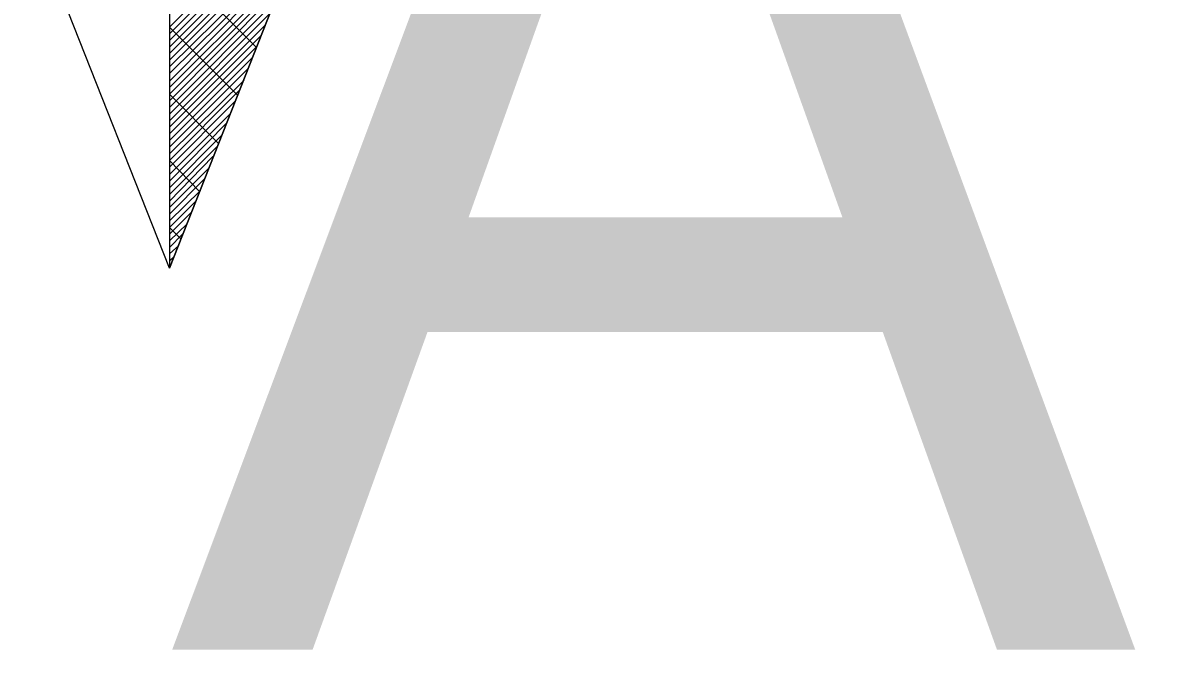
# Model space of a CAD drawing. Extents: x -729889 to -691139, y -995431 to -974354.
# Drawn here: x -725500.08 to -725497.971, y -978449.856 to -978448.674 of the extents above; entities that cross this region are included whole.
import ezdxf

# ---------------------------------------------------------------- set-up
doc = ezdxf.new("R2010")
doc.units = 0
doc.layers.add('Atributy', color=7, linetype='Continuous')
doc.layers.add('Světelný bod se zemním svítidlem', color=7, linetype='Continuous')

# ---------------------------------------------------------------- blocks, each defined once
blk = doc.blocks.new('Světlo')
at = {"layer": 'Světelný bod se zemním svítidlem'}
for p, q in [((0, 1.6939), (0, -1.3043)), ((0, 0), (0, -1.3043)), ((0, -1.3043), (0.3687, -0.3687)), ((0, -1.3043), (0.3687, -0.3687)), ((0, -0.8609), (0.2887, -0.5722)), ((0, -0.873), (0.28, -0.593)), ((0, -1.3043), (-0.2696, -0.6209)), ((0, -0.8852), (0.273, -0.6122)), ((0.2696, -0.6209), (0, -1.3043)), ((0, -0.8974), (0.2643, -0.633)), ((0, -0.9096), (0.2574, -0.6539)), ((0, -0.9217), (0.2487, -0.673)), ((0, -0.9339), (0.2417, -0.6939)), ((0, -0.9461), (0.233, -0.7148)), ((0, -0.96), (0.2243, -0.7339)), ((0.16, -0.8974), (0, -0.7374)), ((0, -0.9722), (0.2174, -0.7548)), ((0, -0.9843), (0.2087, -0.7757)), ((0, -0.9965), (0.2, -0.7948)), ((0, -1.0087), (0.193, -0.8157)), ((0, -1.0209), (0.1843, -0.8365)), ((0, -1.033), (0.1774, -0.8557)), ((0.1252, -0.9861), (0, -0.8609)), ((0, -1.0452), (0.1687, -0.8765)), ((0, -1.0574), (0.16, -0.8974)), ((0, -1.0696), (0.153, -0.9165)), ((0, -1.0817), (0.1443, -0.9374)), ((0, -1.0939), (0.1374, -0.9583)), ((0, -1.1061), (0.1287, -0.9774)), ((0.0904, -1.0748), (0, -0.9843)), ((0, -1.1183), (0.12, -0.9983)), ((0, -1.1322), (0.113, -1.0191)), ((0, -1.1443), (0.1043, -1.0383)), ((0, -1.1565), (0.0974, -1.0591)), ((0, -1.1687), (0.0887, -1.08)), ((0, -1.1809), (0.08, -1.0991)), ((0.0557, -1.1635), (0, -1.1061)), ((0, -1.193), (0.073, -1.12)), ((0, -1.2052), (0.0643, -1.1409)), ((0, -1.2174), (0.0574, -1.1617)), ((0, -1.2296), (0.0487, -1.1809)), ((0, -1.2417), (0.04, -1.2017)), ((0, -1.2539), (0.033, -1.2226)), ((0.0209, -1.2504), (0, -1.2296)), ((0, -1.2661), (0.0243, -1.2417)), ((0, -1.2783), (0.0174, -1.2626)), ((0, -1.2904), (0.0087, -1.2835)), ((0, -1.3043), (0, -1.3026))]:
    blk.add_line(p, q, dxfattribs=at)

msp = doc.modelspace()

# ---------------------------------------------------------------- block references
at = {"layer": 'Světelný bod se zemním svítidlem', "xscale": 1.0005800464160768, "yscale": 1.0005800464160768}
msp.add_blockref('Světlo', (-725499.81, -978447.82), dxfattribs=at)

# ---------------------------------------------------------------- texts
at = {"layer": 'Atributy'}
msp.add_text('A-0200', height=2, dxfattribs=at).set_placement((-725499.81, -978449.8276))

doc.saveas('drawing.dxf')
